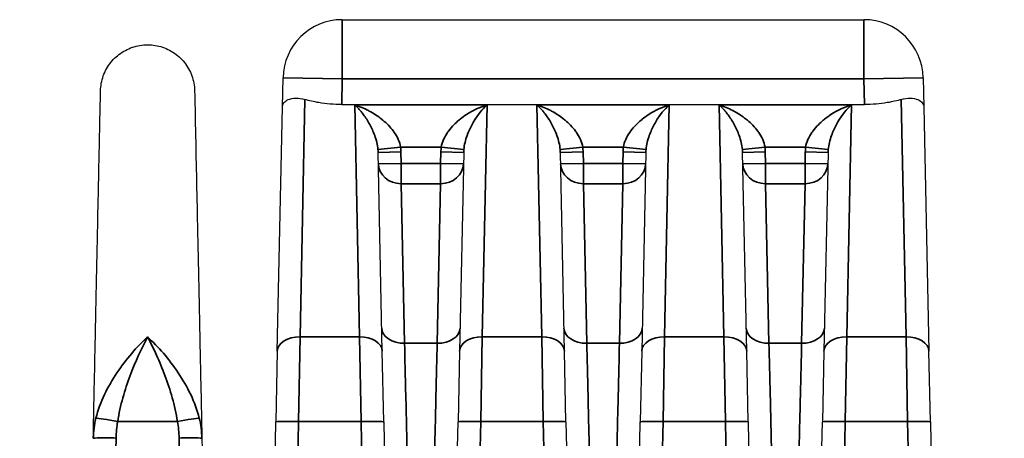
# Model space of a CAD drawing. Header units: millimetres. Extents: x 399 to 6233, y -1870 to 1602.
# Tile 465 of 656: x 5502 to 5524, y -154 to -145. Entities that reach past the tile are written whole.
import ezdxf

# ---------------------------------------------------------------- set-up
doc = ezdxf.new("R2010")
doc.units = ezdxf.units.MM
for name, color, linetype, lineweight in [('AM_5', 3, 'Continuous', 25), ('可見 (ISO)', 7, 'Continuous', 25), ('窄部可見 (ISO)', 7, 'Continuous', 35)]:
    doc.layers.add(name, color=color, linetype=linetype, lineweight=lineweight)
doc.styles.add('尺寸標註', font='romans.shx', dxfattribs={"bigfont": 'CHINESET.SHX'})
doc.dimstyles.new('CNS1$0', dxfattribs={"dimtxt": 2.5, "dimasz": 2.5, "dimexe": 1, "dimexo": 1, "dimgap": 1.5, "dimtad": 1, "dimtoh": 1, "dimdec": 1, "dimdsep": 46, "dimtxsty": '尺寸標註', "dimcen": 0, "dimclrd": 2, "dimclre": 2, "dimclrt": 1, "dimadec": 0, "dimazin": 2, "dimtp": 0.1, "dimtm": 0.1, "dimtfac": 0.71, "dimtdec": 1, "dimtmove": 0, "dimatfit": 0, "dimfxl": 0, "dimlwd": 13, "dimlwe": 13, "dimarcsym": 0})

# ---------------------------------------------------------------- blocks, each defined once
blk = doc.blocks.new('*D362')
at = {"layer": 'AM_5', "color": 2, "lineweight": 13}
for p, q in [((5460.176, -126.247), (5410.83, -126.247)), ((5411.83, -128.747), (5411.83, -269.429)), ((5570.342, -271.929), (5410.83, -271.929))]:
    blk.add_line(p, q, dxfattribs=at)
at = {"layer": 'AM_5', "color": 2, "lineweight": -2}
for points in [[(5411.413, -128.747), (5412.247, -128.747), (5411.83, -126.247)], [(5411.413, -269.429), (5412.247, -269.429), (5411.83, -271.929)]]:
    blk.add_solid(points, dxfattribs=at)
at = {"layer": 'Defpoints', "color": 0, "lineweight": -2}
for p in [(5461.176, -126.247), (5411.83, -271.929), (5571.342, -271.929)]:
    blk.add_point(p, dxfattribs=at)
at = {"layer": 'AM_5', "color": 1, "insert": (5409.08, -199.088), "char_height": 2.5, "attachment_point": 5, "rotation": 90, "style": '尺寸標註'}
blk.add_mtext('145.7', dxfattribs=at)

msp = doc.modelspace()

# ---------------------------------------------------------------- linework, layer by layer
at = {"layer": '可見 (ISO)'}
for p, q in [((5509.365, -144.897), (5520.818, -144.897)), ((5508.051, -146.81), (5508.065, -146.17)), ((5522.118, -146.17), (5522.132, -146.81)), ((5509.353, -146.758), (5520.83, -146.758)), ((5507.939, -152.174), (5508.051, -146.81)), ((5522.132, -146.81), (5522.244, -152.174)), ((5509.995, -147.247), (5509.994, -147.247)), ((5510.409, -147.247), (5510.409, -147.247)), ((5511.774, -147.247), (5511.774, -147.247)), ((5512.189, -147.247), (5512.189, -147.247)), ((5513.995, -147.247), (5513.994, -147.247)), ((5514.409, -147.247), (5514.409, -147.247)), ((5515.774, -147.247), (5515.774, -147.247)), ((5516.189, -147.247), (5516.189, -147.247)), ((5517.995, -147.247), (5517.994, -147.247)), ((5518.409, -147.247), (5518.409, -147.247)), ((5519.774, -147.247), (5519.774, -147.247)), ((5520.189, -147.247), (5520.189, -147.247)), ((5510.244, -152.174), (5510.153, -147.809)), ((5512.031, -147.809), (5511.939, -152.174)), ((5514.244, -152.174), (5514.153, -147.809)), ((5516.031, -147.809), (5515.939, -152.174)), ((5518.244, -152.174), (5518.153, -147.809)), ((5520.031, -147.809), (5519.939, -152.174)), ((5507.939, -152.174), (5507.907, -153.722)), ((5510.276, -153.722), (5510.244, -152.174)), ((5511.939, -152.174), (5511.907, -153.722)), ((5514.276, -153.722), (5514.244, -152.174)), ((5515.939, -152.174), (5515.907, -153.722)), ((5518.276, -153.722), (5518.244, -152.174)), ((5519.939, -152.174), (5519.907, -153.722)), ((5522.276, -153.722), (5522.244, -152.174)), ((5507.788, -159.402), (5507.907, -153.722)), ((5510.276, -153.722), (5510.339, -156.688)), ((5511.845, -156.688), (5511.907, -153.722)), ((5514.276, -153.722), (5514.339, -156.688)), ((5515.845, -156.688), (5515.907, -153.722)), ((5518.276, -153.722), (5518.339, -156.688)), ((5519.845, -156.688), (5519.907, -153.722)), ((5522.276, -153.722), (5522.395, -159.402)), ((5506.284, -154.085), (5506.395, -159.402))]:
    msp.add_line(p, q, dxfattribs=at)
for centre, start, end in [((5509.365, -146.197), 90, 178.8), ((5520.818, -146.197), 1.2, 90)]:
    msp.add_arc(centre, 1.3, start, end, dxfattribs=at)
for points, knots in [([(5504.059, -146.459), (5504.061, -146.348), (5504.082, -146.235), (5504.157, -146.026), (5504.213, -145.925), (5504.353, -145.75), (5504.438, -145.673), (5504.626, -145.552), (5504.731, -145.506), (5504.948, -145.451), (5505.063, -145.442), (5505.286, -145.46), (5505.397, -145.487), (5505.603, -145.576), (5505.7, -145.638), (5505.866, -145.788), (5505.938, -145.877), (5506.047, -146.073), (5506.086, -146.181), (5506.117, -146.346), (5506.123, -146.402), (5506.124, -146.459)], [0, 0, 0, 0, 0.033317, 0.033317, 0.0669022, 0.0669022, 0.1004777, 0.1004777, 0.1340535, 0.1340535, 0.1676293, 0.1676293, 0.2012051, 0.2012051, 0.2347809, 0.2347809, 0.2683567, 0.2683567, 0.3019325, 0.3019325, 0.3188115, 0.3188115, 0.3188115, 0.3188115]), ([(5503.899, -154.085), (5503.91, -153.569), (5503.92, -153.072), (5503.93, -152.607), (5503.932, -152.531), (5503.933, -152.456), (5503.935, -152.38), (5503.946, -151.845), (5503.957, -151.34), (5503.966, -150.873), (5503.976, -150.405), (5503.985, -149.971), (5503.994, -149.571), (5504.002, -149.171), (5504.01, -148.803), (5504.017, -148.474), (5504.02, -148.335), (5504.022, -148.203), (5504.025, -148.078), (5504.029, -147.907), (5504.032, -147.75), (5504.035, -147.605), (5504.04, -147.355), (5504.044, -147.143), (5504.048, -146.972), (5504.055, -146.63), (5504.059, -146.459), (5504.059, -146.459)], [0.0267397, 0.0267397, 0.0267397, 0.0267397, 0.0775919, 0.0775919, 0.0775919, 0.0858976, 0.0858976, 0.0858976, 0.1450554, 0.1450554, 0.1450554, 0.2042133, 0.2042133, 0.2042133, 0.2633711, 0.2633711, 0.2633711, 0.2884173, 0.2884173, 0.2884173, 0.322529, 0.322529, 0.322529, 0.3816868, 0.3816868, 0.3816868, 0.5, 0.5, 0.5, 0.5]), ([(5506.124, -146.459), (5506.124, -146.459), (5506.128, -146.63), (5506.135, -146.972), (5506.141, -147.242), (5506.148, -147.611), (5506.158, -148.078), (5506.161, -148.203), (5506.164, -148.335), (5506.166, -148.474), (5506.173, -148.804), (5506.181, -149.171), (5506.189, -149.571), (5506.198, -149.971), (5506.207, -150.405), (5506.217, -150.872), (5506.227, -151.34), (5506.237, -151.845), (5506.248, -152.38), (5506.25, -152.456), (5506.251, -152.531), (5506.253, -152.607), (5506.263, -153.072), (5506.273, -153.569), (5506.284, -154.085)], [0.5000079, 0.5000079, 0.5000079, 0.5000079, 0.6183182, 0.6183182, 0.6183182, 0.7115983, 0.7115983, 0.7115983, 0.7366339, 0.7366339, 0.7366339, 0.7957918, 0.7957918, 0.7957918, 0.8549496, 0.8549496, 0.8549496, 0.9141075, 0.9141075, 0.9141075, 0.9224155, 0.9224155, 0.9224155, 0.9732653, 0.9732653, 0.9732653, 0.9732653]), ([(5508.051, -146.81), (5508.051, -146.81), (5508.051, -146.809), (5508.053, -146.779), (5508.063, -146.749), (5508.105, -146.695), (5508.137, -146.67), (5508.226, -146.632), (5508.284, -146.619), (5508.411, -146.618), (5508.476, -146.627), (5508.545, -146.648)], [-0.000535, -0.000535, -0.000535, -0.000535, 0, 0, 0.0290077, 0.0290077, 0.0592099, 0.0592099, 0.0917988, 0.0917988, 0.1194024, 0.1194024, 0.1194024, 0.1194024]), ([(5509.353, -146.758), (5509.188, -146.758), (5509.012, -146.744), (5508.741, -146.7), (5508.637, -146.675), (5508.545, -146.648)], [-0.40134633, -0.40134633, -0.40134633, -0.40134633, -0.35174447, -0.35174447, -0.3169552, -0.3169552, -0.3169552, -0.3169552]), ([(5521.638, -146.648), (5521.547, -146.675), (5521.442, -146.7), (5521.171, -146.744), (5520.996, -146.758), (5520.83, -146.758)], [-0.48600082, -0.48600082, -0.48600082, -0.48600082, -0.45121155, -0.45121155, -0.40160969, -0.40160969, -0.40160969, -0.40160969]), ([(5521.638, -146.648), (5521.707, -146.627), (5521.772, -146.618), (5521.899, -146.619), (5521.957, -146.632), (5522.046, -146.67), (5522.078, -146.695), (5522.12, -146.749), (5522.131, -146.779), (5522.132, -146.809), (5522.132, -146.81), (5522.132, -146.81)], [0.0000025, 0.0000025, 0.0000025, 0.0000025, 0.0273791, 0.0273791, 0.0597, 0.0597, 0.089653, 0.089653, 0.1184213, 0.1184213, 0.1189519, 0.1189519, 0.1189519, 0.1189519])]:
    msp.add_open_spline(points, degree=3, knots=knots, dxfattribs=at)
at = {"layer": '窄部可見 (ISO)'}
for p, q in [((5509.365, -144.897), (5509.365, -146.197)), ((5520.818, -144.897), (5520.818, -146.197)), ((5508.065, -146.17), (5509.365, -146.197)), ((5509.365, -146.197), (5509.353, -146.758)), ((5520.818, -146.197), (5509.365, -146.197)), ((5520.818, -146.197), (5522.118, -146.17)), ((5520.83, -146.758), (5520.818, -146.197)), ((5508.545, -146.648), (5508.439, -151.858)), ((5521.744, -151.858), (5521.638, -146.648)), ((5509.64, -146.768), (5512.543, -146.768)), ((5509.744, -151.858), (5509.64, -146.768)), ((5512.543, -146.768), (5512.439, -151.858)), ((5513.744, -151.858), (5513.64, -146.768)), ((5513.64, -146.768), (5516.543, -146.768)), ((5516.543, -146.768), (5516.439, -151.858)), ((5517.744, -151.858), (5517.64, -146.768)), ((5517.64, -146.768), (5520.543, -146.768)), ((5520.543, -146.768), (5520.439, -151.858)), ((5510.149, -147.748), (5510.646, -147.697)), ((5510.153, -147.809), (5510.652, -147.798)), ((5511.537, -147.697), (5510.646, -147.697)), ((5510.652, -147.798), (5510.658, -148.05)), ((5511.525, -148.05), (5511.531, -147.798)), ((5512.031, -147.809), (5511.531, -147.798)), ((5512.034, -147.748), (5511.537, -147.697)), ((5514.149, -147.748), (5514.646, -147.697)), ((5514.153, -147.809), (5514.652, -147.798)), ((5515.537, -147.697), (5514.646, -147.697)), ((5514.652, -147.798), (5514.658, -148.05)), ((5515.525, -148.05), (5515.531, -147.798)), ((5516.031, -147.809), (5515.531, -147.798)), ((5516.034, -147.748), (5515.537, -147.697)), ((5518.149, -147.748), (5518.646, -147.697)), ((5518.153, -147.809), (5518.652, -147.798)), ((5519.537, -147.697), (5518.646, -147.697)), ((5518.652, -147.798), (5518.658, -148.05)), ((5519.525, -148.05), (5519.531, -147.798)), ((5520.031, -147.809), (5519.531, -147.798)), ((5520.034, -147.748), (5519.537, -147.697)), ((5510.158, -148.061), (5510.658, -148.05)), ((5510.658, -148.05), (5511.525, -148.05)), ((5510.658, -148.497), (5510.658, -148.05)), ((5512.025, -148.061), (5511.525, -148.05)), ((5511.525, -148.497), (5511.525, -148.05)), ((5514.158, -148.061), (5514.658, -148.05)), ((5514.658, -148.05), (5515.525, -148.05)), ((5514.658, -148.497), (5514.658, -148.05)), ((5516.025, -148.061), (5515.525, -148.05)), ((5515.525, -148.497), (5515.525, -148.05)), ((5518.158, -148.061), (5518.658, -148.05)), ((5518.658, -148.05), (5519.525, -148.05)), ((5518.658, -148.497), (5518.658, -148.05)), ((5520.025, -148.061), (5519.525, -148.05)), ((5519.525, -148.497), (5519.525, -148.05)), ((5511.525, -148.497), (5510.658, -148.497)), ((5510.733, -151.999), (5510.658, -148.497)), ((5511.525, -148.497), (5511.45, -151.999)), ((5515.525, -148.497), (5514.658, -148.497)), ((5514.733, -151.999), (5514.658, -148.497)), ((5515.525, -148.497), (5515.45, -151.999)), ((5519.525, -148.497), (5518.658, -148.497)), ((5518.733, -151.999), (5518.658, -148.497)), ((5519.525, -148.497), (5519.45, -151.999)), ((5508.407, -153.715), (5508.439, -151.858)), ((5508.439, -151.858), (5509.744, -151.858)), ((5509.744, -151.858), (5509.777, -153.715)), ((5512.407, -153.715), (5512.439, -151.858)), ((5512.439, -151.858), (5513.744, -151.858)), ((5513.744, -151.858), (5513.777, -153.715)), ((5516.407, -153.715), (5516.439, -151.858)), ((5516.439, -151.858), (5517.744, -151.858)), ((5517.744, -151.858), (5517.777, -153.715)), ((5520.407, -153.715), (5520.439, -151.858)), ((5520.439, -151.858), (5521.744, -151.858)), ((5521.744, -151.858), (5521.777, -153.715)), ((5510.733, -151.999), (5511.45, -151.999)), ((5514.733, -151.999), (5515.45, -151.999)), ((5518.733, -151.999), (5519.45, -151.999)), ((5505.748, -153.715), (5504.435, -153.715)), ((5508.407, -153.715), (5508.141, -166.401)), ((5509.777, -153.715), (5508.407, -153.715)), ((5510.042, -166.401), (5509.777, -153.715)), ((5512.407, -153.715), (5512.141, -166.401)), ((5513.777, -153.715), (5512.407, -153.715)), ((5514.042, -166.401), (5513.777, -153.715)), ((5516.407, -153.715), (5516.141, -166.401)), ((5517.777, -153.715), (5516.407, -153.715)), ((5518.042, -166.401), (5517.777, -153.715)), ((5520.407, -153.715), (5520.141, -166.401)), ((5521.777, -153.715), (5520.407, -153.715)), ((5522.042, -166.401), (5521.777, -153.715)), ((5504.399, -154.078), (5504.141, -166.401)), ((5506.042, -166.401), (5505.784, -154.078))]:
    msp.add_line(p, q, dxfattribs=at)
for centre, start, end in [((5509.41, -147.824), 1.1986, 5.8847), ((5512.773, -147.824), 174.1153, 178.8014), ((5513.41, -147.824), 1.1986, 5.8847), ((5516.773, -147.824), 174.1153, 178.8014), ((5517.41, -147.824), 1.1986, 5.8847), ((5520.773, -147.824), 174.1153, 178.8014)]:
    msp.add_arc(centre, 1.242, start, end, dxfattribs=at)
for centre, major_axis, ratio, start_param, end_param in [((5509.652, -147.846), (-0.032, -0.669), 0.746873, 1.66197, 1.753004), ((5512.531, -147.846), (0.032, -0.669), 0.746873, 4.530181, 4.621215), ((5513.652, -147.846), (-0.032, -0.669), 0.746873, 1.66197, 1.753004), ((5516.531, -147.846), (0.032, -0.669), 0.746873, 4.530181, 4.621215), ((5517.652, -147.846), (-0.032, -0.669), 0.746873, 1.66197, 1.753004), ((5520.531, -147.846), (0.032, -0.669), 0.746873, 4.530181, 4.621215), ((5510.658, -148.05), (-0.5, -0.01), 0.893584, 0, 1.552081), ((5511.525, -148.05), (0.5, -0.01), 0.893584, 4.731105, 6.283185), ((5514.658, -148.05), (-0.5, -0.01), 0.893584, 0, 1.552081), ((5515.525, -148.05), (0.5, -0.01), 0.893584, 4.731105, 6.283185), ((5518.658, -148.05), (-0.5, -0.01), 0.893584, 0, 1.552081), ((5519.525, -148.05), (0.5, -0.01), 0.893584, 4.731105, 6.283185), ((5510.733, -151.654), (-0.5, -0.01), 0.69138, 0, 1.556315), ((5511.45, -151.654), (0.5, -0.01), 0.69138, 4.72687, 6.283185), ((5514.733, -151.654), (-0.5, -0.01), 0.69138, 0, 1.556315), ((5515.45, -151.654), (0.5, -0.01), 0.69138, 4.72687, 6.283185), ((5518.733, -151.654), (-0.5, -0.01), 0.69138, 0, 1.556315), ((5519.45, -151.654), (0.5, -0.01), 0.69138, 4.72687, 6.283185), ((5508.439, -152.185), (-0.5, 0.01), 0.653986, 4.726087, 6.283185), ((5509.744, -152.185), (0.5, 0.01), 0.653986, 0, 1.557098), ((5512.439, -152.185), (-0.5, 0.01), 0.653986, 4.726087, 6.283185), ((5513.744, -152.185), (0.5, 0.01), 0.653986, 0, 1.557098), ((5516.439, -152.185), (-0.5, 0.01), 0.653986, 4.726087, 6.283185), ((5517.744, -152.185), (0.5, 0.01), 0.653986, 0, 1.557098), ((5520.439, -152.185), (-0.5, 0.01), 0.653986, 4.726087, 6.283185), ((5521.744, -152.185), (0.5, 0.01), 0.653986, 0, 1.557098), ((5504.435, -153.733), (-0.492, 0.09), 0.034327, 4.718689, 6.047495), ((5505.748, -153.733), (0.492, 0.09), 0.034327, 0.235691, 1.564496), ((5508.407, -153.733), (-0.5, 0.01), 0.034892, 4.71312, 6.283185), ((5509.777, -153.733), (0.5, 0.01), 0.034892, 0, 1.570065), ((5512.407, -153.733), (-0.5, 0.01), 0.034892, 4.71312, 6.283185), ((5513.777, -153.733), (0.5, 0.01), 0.034892, 0, 1.570065), ((5516.407, -153.733), (-0.5, 0.01), 0.034892, 4.71312, 6.283185), ((5517.777, -153.733), (0.5, 0.01), 0.034892, 0, 1.570065), ((5520.407, -153.733), (-0.5, 0.01), 0.034892, 4.71312, 6.283185), ((5521.777, -153.733), (0.5, 0.01), 0.034892, 0, 1.570065)]:
    msp.add_ellipse(centre, major_axis=major_axis, ratio=ratio, start_param=start_param, end_param=end_param, dxfattribs=at)
for points, knots in [([(5510.149, -147.748), (5510.144, -147.694), (5510.135, -147.642), (5510.123, -147.593), (5510.111, -147.539), (5510.095, -147.489), (5510.078, -147.442), (5510.074, -147.431), (5510.07, -147.419), (5510.066, -147.409), (5510.032, -147.32), (5509.993, -147.24), (5509.952, -147.168), (5509.947, -147.159), (5509.942, -147.15), (5509.937, -147.141), (5509.914, -147.102), (5509.89, -147.065), (5509.866, -147.029), (5509.844, -146.999), (5509.823, -146.97), (5509.801, -146.942), (5509.786, -146.922), (5509.77, -146.903), (5509.754, -146.885), (5509.735, -146.864), (5509.716, -146.843), (5509.697, -146.823), (5509.678, -146.804), (5509.659, -146.785), (5509.64, -146.768)], [0, 0, 0, 0, 0.000171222, 0.000171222, 0.000171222, 0.000358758, 0.000358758, 0.000358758, 0.000403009, 0.000403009, 0.000403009, 0.000761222, 0.000761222, 0.000761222, 0.000806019, 0.000806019, 0.000806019, 0.001007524, 0.001007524, 0.001007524, 0.001183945, 0.001183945, 0.001183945, 0.001309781, 0.001309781, 0.001309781, 0.001460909, 0.001460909, 0.001460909, 0.001612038, 0.001612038, 0.001612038, 0.001612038]), ([(5509.64, -146.768), (5509.741, -146.8), (5509.842, -146.841), (5509.942, -146.893), (5509.947, -146.896), (5509.953, -146.899), (5509.959, -146.902), (5510.052, -146.952), (5510.144, -147.011), (5510.231, -147.081), (5510.24, -147.088), (5510.249, -147.095), (5510.258, -147.103), (5510.34, -147.172), (5510.42, -147.252), (5510.487, -147.343), (5510.494, -147.352), (5510.5, -147.361), (5510.507, -147.37), (5510.54, -147.419), (5510.571, -147.471), (5510.596, -147.528), (5510.619, -147.582), (5510.637, -147.638), (5510.646, -147.697)], [-0.000006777, -0.000006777, -0.000006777, -0.000006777, 0.000388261, 0.000388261, 0.000388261, 0.000410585, 0.000410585, 0.000410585, 0.000783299, 0.000783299, 0.000783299, 0.000821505, 0.000821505, 0.000821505, 0.001178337, 0.001178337, 0.001178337, 0.00121301, 0.00121301, 0.00121301, 0.001397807, 0.001397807, 0.001397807, 0.001573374, 0.001573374, 0.001573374, 0.001573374]), ([(5511.537, -147.697), (5511.546, -147.638), (5511.564, -147.581), (5511.587, -147.528), (5511.612, -147.472), (5511.643, -147.419), (5511.677, -147.37), (5511.683, -147.361), (5511.689, -147.352), (5511.696, -147.343), (5511.733, -147.292), (5511.774, -147.245), (5511.817, -147.202), (5511.852, -147.167), (5511.888, -147.134), (5511.925, -147.103), (5511.934, -147.096), (5511.943, -147.088), (5511.952, -147.081), (5511.998, -147.044), (5512.046, -147.01), (5512.094, -146.979), (5512.239, -146.885), (5512.391, -146.815), (5512.543, -146.768)], [0, 0, 0, 0, 0.000176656, 0.000176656, 0.000176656, 0.000361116, 0.000361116, 0.000361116, 0.000395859, 0.000395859, 0.000395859, 0.000593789, 0.000593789, 0.000593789, 0.000753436, 0.000753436, 0.000753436, 0.000791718, 0.000791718, 0.000791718, 0.000989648, 0.000989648, 0.000989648, 0.001583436, 0.001583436, 0.001583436, 0.001583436]), ([(5512.543, -146.768), (5512.441, -146.86), (5512.339, -146.983), (5512.246, -147.141), (5512.241, -147.15), (5512.236, -147.159), (5512.231, -147.168), (5512.19, -147.24), (5512.151, -147.32), (5512.117, -147.409), (5512.113, -147.42), (5512.109, -147.431), (5512.105, -147.442), (5512.088, -147.489), (5512.072, -147.54), (5512.06, -147.593), (5512.048, -147.642), (5512.039, -147.693), (5512.034, -147.748)], [-0.00000792, -0.00000792, -0.00000792, -0.00000792, 0.000796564, 0.000796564, 0.000796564, 0.000840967, 0.000840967, 0.000840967, 0.001198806, 0.001198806, 0.001198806, 0.001242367, 0.001242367, 0.001242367, 0.001429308, 0.001429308, 0.001429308, 0.001601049, 0.001601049, 0.001601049, 0.001601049]), ([(5514.149, -147.748), (5514.144, -147.694), (5514.135, -147.642), (5514.123, -147.593), (5514.111, -147.539), (5514.095, -147.489), (5514.078, -147.442), (5514.074, -147.431), (5514.07, -147.419), (5514.066, -147.409), (5514.032, -147.32), (5513.993, -147.24), (5513.952, -147.168), (5513.947, -147.159), (5513.942, -147.15), (5513.937, -147.141), (5513.914, -147.102), (5513.89, -147.065), (5513.866, -147.029), (5513.844, -146.999), (5513.823, -146.97), (5513.801, -146.942), (5513.786, -146.922), (5513.77, -146.903), (5513.754, -146.885), (5513.735, -146.864), (5513.716, -146.843), (5513.697, -146.823), (5513.678, -146.804), (5513.659, -146.785), (5513.64, -146.768)], [0, 0, 0, 0, 0.000171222, 0.000171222, 0.000171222, 0.000358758, 0.000358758, 0.000358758, 0.000403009, 0.000403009, 0.000403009, 0.000761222, 0.000761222, 0.000761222, 0.000806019, 0.000806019, 0.000806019, 0.001007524, 0.001007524, 0.001007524, 0.001183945, 0.001183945, 0.001183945, 0.001309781, 0.001309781, 0.001309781, 0.001460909, 0.001460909, 0.001460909, 0.001612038, 0.001612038, 0.001612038, 0.001612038]), ([(5513.64, -146.768), (5513.741, -146.8), (5513.842, -146.841), (5513.942, -146.893), (5513.947, -146.896), (5513.953, -146.899), (5513.959, -146.902), (5514.052, -146.952), (5514.144, -147.011), (5514.231, -147.081), (5514.24, -147.088), (5514.249, -147.095), (5514.258, -147.103), (5514.34, -147.172), (5514.42, -147.252), (5514.487, -147.343), (5514.494, -147.352), (5514.5, -147.361), (5514.507, -147.37), (5514.54, -147.419), (5514.571, -147.471), (5514.596, -147.528), (5514.619, -147.582), (5514.637, -147.638), (5514.646, -147.697)], [-0.000006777, -0.000006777, -0.000006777, -0.000006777, 0.000388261, 0.000388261, 0.000388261, 0.000410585, 0.000410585, 0.000410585, 0.000783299, 0.000783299, 0.000783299, 0.000821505, 0.000821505, 0.000821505, 0.001178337, 0.001178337, 0.001178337, 0.00121301, 0.00121301, 0.00121301, 0.001397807, 0.001397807, 0.001397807, 0.001573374, 0.001573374, 0.001573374, 0.001573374]), ([(5515.537, -147.697), (5515.546, -147.638), (5515.564, -147.581), (5515.587, -147.528), (5515.612, -147.472), (5515.643, -147.419), (5515.677, -147.37), (5515.683, -147.361), (5515.689, -147.352), (5515.696, -147.343), (5515.733, -147.292), (5515.774, -147.245), (5515.817, -147.202), (5515.852, -147.167), (5515.888, -147.134), (5515.925, -147.103), (5515.934, -147.096), (5515.943, -147.088), (5515.952, -147.081), (5515.998, -147.044), (5516.046, -147.01), (5516.094, -146.979), (5516.239, -146.885), (5516.391, -146.815), (5516.543, -146.768)], [0, 0, 0, 0, 0.000176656, 0.000176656, 0.000176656, 0.000361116, 0.000361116, 0.000361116, 0.000395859, 0.000395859, 0.000395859, 0.000593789, 0.000593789, 0.000593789, 0.000753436, 0.000753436, 0.000753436, 0.000791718, 0.000791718, 0.000791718, 0.000989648, 0.000989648, 0.000989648, 0.001583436, 0.001583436, 0.001583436, 0.001583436]), ([(5516.543, -146.768), (5516.441, -146.86), (5516.339, -146.983), (5516.246, -147.141), (5516.241, -147.15), (5516.236, -147.159), (5516.231, -147.168), (5516.19, -147.24), (5516.151, -147.32), (5516.117, -147.409), (5516.113, -147.42), (5516.109, -147.431), (5516.105, -147.442), (5516.088, -147.489), (5516.072, -147.54), (5516.06, -147.593), (5516.048, -147.642), (5516.039, -147.693), (5516.034, -147.748)], [-0.00000792, -0.00000792, -0.00000792, -0.00000792, 0.000796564, 0.000796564, 0.000796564, 0.000840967, 0.000840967, 0.000840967, 0.001198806, 0.001198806, 0.001198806, 0.001242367, 0.001242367, 0.001242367, 0.001429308, 0.001429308, 0.001429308, 0.001601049, 0.001601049, 0.001601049, 0.001601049]), ([(5518.149, -147.748), (5518.144, -147.694), (5518.135, -147.642), (5518.123, -147.593), (5518.111, -147.539), (5518.095, -147.489), (5518.078, -147.442), (5518.074, -147.431), (5518.07, -147.419), (5518.066, -147.409), (5518.032, -147.32), (5517.993, -147.24), (5517.952, -147.168), (5517.947, -147.159), (5517.942, -147.15), (5517.937, -147.141), (5517.914, -147.102), (5517.89, -147.065), (5517.866, -147.029), (5517.844, -146.999), (5517.823, -146.97), (5517.801, -146.942), (5517.786, -146.922), (5517.77, -146.903), (5517.754, -146.885), (5517.735, -146.864), (5517.716, -146.843), (5517.697, -146.823), (5517.678, -146.804), (5517.659, -146.785), (5517.64, -146.768)], [0, 0, 0, 0, 0.000171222, 0.000171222, 0.000171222, 0.000358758, 0.000358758, 0.000358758, 0.000403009, 0.000403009, 0.000403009, 0.000761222, 0.000761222, 0.000761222, 0.000806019, 0.000806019, 0.000806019, 0.001007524, 0.001007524, 0.001007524, 0.001183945, 0.001183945, 0.001183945, 0.001309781, 0.001309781, 0.001309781, 0.001460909, 0.001460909, 0.001460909, 0.001612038, 0.001612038, 0.001612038, 0.001612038]), ([(5517.64, -146.768), (5517.741, -146.8), (5517.842, -146.841), (5517.942, -146.893), (5517.947, -146.896), (5517.953, -146.899), (5517.959, -146.902), (5518.052, -146.952), (5518.144, -147.011), (5518.231, -147.081), (5518.24, -147.088), (5518.249, -147.095), (5518.258, -147.103), (5518.34, -147.172), (5518.42, -147.252), (5518.487, -147.343), (5518.494, -147.352), (5518.5, -147.361), (5518.507, -147.37), (5518.54, -147.419), (5518.571, -147.471), (5518.596, -147.528), (5518.619, -147.582), (5518.637, -147.638), (5518.646, -147.697)], [-0.000006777, -0.000006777, -0.000006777, -0.000006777, 0.000388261, 0.000388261, 0.000388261, 0.000410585, 0.000410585, 0.000410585, 0.000783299, 0.000783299, 0.000783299, 0.000821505, 0.000821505, 0.000821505, 0.001178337, 0.001178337, 0.001178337, 0.00121301, 0.00121301, 0.00121301, 0.001397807, 0.001397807, 0.001397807, 0.001573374, 0.001573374, 0.001573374, 0.001573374]), ([(5519.537, -147.697), (5519.546, -147.638), (5519.564, -147.581), (5519.587, -147.528), (5519.612, -147.472), (5519.643, -147.419), (5519.677, -147.37), (5519.683, -147.361), (5519.689, -147.352), (5519.696, -147.343), (5519.733, -147.292), (5519.774, -147.245), (5519.817, -147.202), (5519.852, -147.167), (5519.888, -147.134), (5519.925, -147.103), (5519.934, -147.096), (5519.943, -147.088), (5519.952, -147.081), (5519.998, -147.044), (5520.046, -147.01), (5520.094, -146.979), (5520.239, -146.885), (5520.391, -146.815), (5520.543, -146.768)], [0, 0, 0, 0, 0.000176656, 0.000176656, 0.000176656, 0.000361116, 0.000361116, 0.000361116, 0.000395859, 0.000395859, 0.000395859, 0.000593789, 0.000593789, 0.000593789, 0.000753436, 0.000753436, 0.000753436, 0.000791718, 0.000791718, 0.000791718, 0.000989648, 0.000989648, 0.000989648, 0.001583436, 0.001583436, 0.001583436, 0.001583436]), ([(5520.543, -146.768), (5520.441, -146.86), (5520.339, -146.983), (5520.246, -147.141), (5520.241, -147.15), (5520.236, -147.159), (5520.231, -147.168), (5520.19, -147.24), (5520.151, -147.32), (5520.117, -147.409), (5520.113, -147.42), (5520.109, -147.431), (5520.105, -147.442), (5520.088, -147.489), (5520.072, -147.54), (5520.06, -147.593), (5520.048, -147.642), (5520.039, -147.693), (5520.034, -147.748)], [-0.00000792, -0.00000792, -0.00000792, -0.00000792, 0.000796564, 0.000796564, 0.000796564, 0.000840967, 0.000840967, 0.000840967, 0.001198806, 0.001198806, 0.001198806, 0.001242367, 0.001242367, 0.001242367, 0.001429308, 0.001429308, 0.001429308, 0.001601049, 0.001601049, 0.001601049, 0.001601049]), ([(5503.957, -153.641), (5504.001, -153.465), (5504.067, -153.292), (5504.146, -153.126), (5504.225, -152.96), (5504.318, -152.798), (5504.419, -152.647), (5504.621, -152.345), (5504.856, -152.076), (5505.092, -151.858)], [0, 0, 0, 0, 0.000558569, 0.000558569, 0.000558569, 0.001117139, 0.001117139, 0.001117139, 0.002234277, 0.002234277, 0.002234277, 0.002234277]), ([(5505.092, -151.858), (5504.959, -152.111), (5504.827, -152.395), (5504.651, -152.863), (5504.596, -153.028), (5504.502, -153.365), (5504.462, -153.537), (5504.435, -153.715)], [-0.000011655, -0.000011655, -0.000011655, -0.000011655, 0.001067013, 0.001067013, 0.001606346, 0.001606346, 0.00214568, 0.00214568, 0.00214568, 0.00214568]), ([(5505.092, -151.858), (5505.327, -152.076), (5505.559, -152.341), (5505.763, -152.646), (5505.966, -152.95), (5506.138, -153.288), (5506.226, -153.641)], [-0.000011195, -0.000011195, -0.000011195, -0.000011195, 0.001104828, 0.001104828, 0.001104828, 0.002220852, 0.002220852, 0.002220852, 0.002220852]), ([(5505.748, -153.715), (5505.721, -153.537), (5505.681, -153.365), (5505.634, -153.196), (5505.587, -153.028), (5505.532, -152.863), (5505.473, -152.707), (5505.415, -152.551), (5505.353, -152.402), (5505.289, -152.261), (5505.225, -152.119), (5505.157, -151.983), (5505.092, -151.858)], [0, 0, 0, 0, 0.000534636, 0.000534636, 0.000534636, 0.001069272, 0.001069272, 0.001069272, 0.001603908, 0.001603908, 0.001603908, 0.002138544, 0.002138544, 0.002138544, 0.002138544]), ([(5510.733, -151.999), (5510.741, -152.327), (5510.75, -152.723), (5510.761, -153.156), (5510.771, -153.582), (5510.782, -154.042), (5510.792, -154.49)], [3.9488824, 3.9488824, 3.9488824, 3.9488824, 4.3153451, 4.3153451, 4.3153451, 4.6774824, 4.6774824, 4.6774824, 4.6774824]), ([(5511.391, -154.49), (5511.401, -154.042), (5511.412, -153.582), (5511.423, -153.156), (5511.433, -152.723), (5511.442, -152.327), (5511.45, -151.999)], [4.7472956, 4.7472956, 4.7472956, 4.7472956, 5.1094328, 5.1094328, 5.1094328, 5.4758956, 5.4758956, 5.4758956, 5.4758956]), ([(5514.733, -151.999), (5514.741, -152.327), (5514.75, -152.723), (5514.761, -153.156), (5514.771, -153.582), (5514.782, -154.042), (5514.792, -154.49)], [3.9488824, 3.9488824, 3.9488824, 3.9488824, 4.3153451, 4.3153451, 4.3153451, 4.6774824, 4.6774824, 4.6774824, 4.6774824]), ([(5515.391, -154.49), (5515.401, -154.042), (5515.412, -153.582), (5515.423, -153.156), (5515.433, -152.723), (5515.442, -152.327), (5515.45, -151.999)], [4.7472956, 4.7472956, 4.7472956, 4.7472956, 5.1094328, 5.1094328, 5.1094328, 5.4758956, 5.4758956, 5.4758956, 5.4758956]), ([(5518.733, -151.999), (5518.741, -152.327), (5518.75, -152.723), (5518.761, -153.156), (5518.771, -153.582), (5518.782, -154.042), (5518.792, -154.49)], [3.9488824, 3.9488824, 3.9488824, 3.9488824, 4.3153451, 4.3153451, 4.3153451, 4.6774824, 4.6774824, 4.6774824, 4.6774824]), ([(5519.391, -154.49), (5519.401, -154.042), (5519.412, -153.582), (5519.423, -153.156), (5519.433, -152.723), (5519.442, -152.327), (5519.45, -151.999)], [4.7472956, 4.7472956, 4.7472956, 4.7472956, 5.1094328, 5.1094328, 5.1094328, 5.4758956, 5.4758956, 5.4758956, 5.4758956]), ([(5503.899, -154.085), (5503.899, -154.08), (5503.953, -154.077), (5504.046, -154.076), (5504.138, -154.074), (5504.268, -154.075), (5504.399, -154.078)], [0, 0, 0, 0, 0.5, 0.5, 0.5, 1, 1, 1, 1]), ([(5505.784, -154.078), (5505.915, -154.075), (5506.045, -154.074), (5506.137, -154.076), (5506.23, -154.077), (5506.284, -154.08), (5506.284, -154.085)], [0, 0, 0, 0, 0.5, 0.5, 0.5, 1, 1, 1, 1])]:
    msp.add_open_spline(points, degree=3, knots=knots, dxfattribs=at)
for points in [[(5503.899, -154.085), (5503.902, -153.936), (5503.921, -153.787), (5503.957, -153.641)], [(5506.226, -153.641), (5506.262, -153.787), (5506.281, -153.936), (5506.284, -154.085)], [(5504.435, -153.715), (5504.413, -153.835), (5504.402, -153.956), (5504.399, -154.078)], [(5505.784, -154.078), (5505.782, -153.956), (5505.77, -153.835), (5505.748, -153.715)]]:
    msp.add_open_spline(points, degree=3, dxfattribs=at)

# ---------------------------------------------------------------- dimensions: what is measured, and where the dimension line sits
at = {"layer": 'AM_5'}
dim = msp.add_linear_dim(base=(5411.83, -271.929), p1=(5461.176, -126.247), p2=(5571.342, -271.929), angle=90, dimstyle='CNS1$0', override={"dimpost": '', "dimfxl": 4, "dimarcsym": 1}, dxfattribs=at)
dim.commit()
dim.dimension.update_dxf_attribs({"geometry": '*D362', "text_midpoint": (5409.08, -199.088)})

doc.saveas('drawing.dxf')
